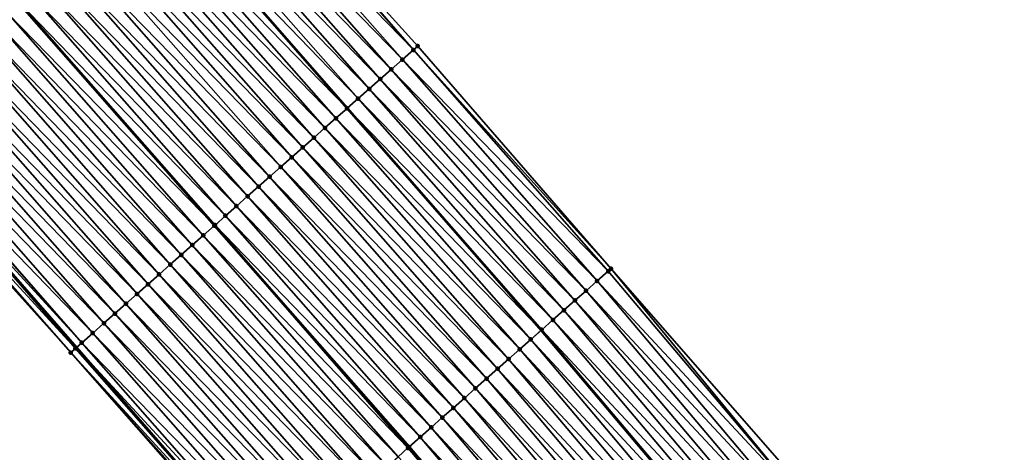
# Model space of a CAD drawing. Header units: feet. Extents: x 2017424 to 2024169, y 808042 to 818730.
# Tile 322 of 329: x 2022984 to 2023051, y 813976 to 814005. Entities that reach past the tile are written whole.
import ezdxf

# ---------------------------------------------------------------- set-up
doc = ezdxf.new("R2010")
doc.units = ezdxf.units.FT
doc.header["$MEASUREMENT"] = 0
for name, color, linetype, lineweight in [('EP_Travel Lane', 172, 'Continuous', 53), ('NB-Road Shots', 141, 'Continuous', 100), ('NB-Road X-Section', 40, 'Continuous', 13), ('STRIPING', 60, 'Continuous', 53)]:
    doc.layers.add(name, color=color, linetype=linetype, lineweight=lineweight)
doc.layers.add('I-77-MM15-17_NB-Surface-BORDER', color=7, linetype='Continuous')
doc.layers.add('I-77-MM15-17_NB-Surface-TIN', color=7, linetype='Continuous')

msp = doc.modelspace()

# ---------------------------------------------------------------- linework, layer by layer
at = {"layer": 'EP_Travel Lane'}
for points in [[(2022765.93421145, 814211.228142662, 292.9237701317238), (2022780.590182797, 814197.6377920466, 293.6343164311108), (2022795.246020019, 814184.0475658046, 294.3500033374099), (2022809.429719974, 814170.4294387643, 295.0168488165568), (2022823.773793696, 814156.5083717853, 295.6887549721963), (2022837.846645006, 814142.7086829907, 296.3693367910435), (2022851.888615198, 814128.4824233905, 297.0313413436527), (2022865.930649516, 814114.2560988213, 297.6905770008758), (2022879.679770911, 814100.0515784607, 298.3755855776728), (2022893.530545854, 814085.6403853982, 299.0637716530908), (2022907.219935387, 814071.3196983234, 299.7327200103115), (2022920.892147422, 814056.7373594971, 300.3860491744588), (2022934.56402017, 814042.1553825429, 301.0539102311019), (2022947.9282482, 814027.5710846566, 301.7183401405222), (2022961.363909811, 814012.7726420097, 302.418414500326), (2022974.577855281, 813998.1075643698, 303.0973242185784), (2022987.721669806, 813983.0480919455, 303.7749142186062), (2023000.864752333, 813967.9894582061, 304.4842388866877), (2023013.451521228, 813953.017964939, 305.1551549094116), (2023026.20817397, 813937.6310458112, 305.8702071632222), (2023038.734556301, 813922.406306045, 306.5702189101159), (2023051.205379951, 813906.7851186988, 307.2472481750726), (2023063.677757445, 813891.1619849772, 307.846601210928), (2023075.819066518, 813875.5859741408, 308.415438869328)], [(2022938.735340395, 814073.5411112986, 301.9734336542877), (2022952.434025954, 814058.9862927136, 302.6844714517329), (2022966.030277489, 814044.1342892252, 303.3535811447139), (2022979.46124964, 814029.3285652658, 303.9894825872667), (2022992.934786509, 814014.3303565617, 304.6749019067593), (2023006.087128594, 813999.2814322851, 305.4177012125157), (2023019.240438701, 813984.2314003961, 306.1185623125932), (2023032.311579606, 813968.7277648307, 306.8061576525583), (2023045.069410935, 813953.3394241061, 307.4675095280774), (2023057.887289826, 813937.7620016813, 308.1682469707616), (2023070.357889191, 813922.141095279, 308.8564884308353), (2023082.828527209, 813906.5201404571, 309.5427963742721), (2023095.217139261, 813890.6225907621, 310.1534967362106), (2023107.427108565, 813874.7935865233, 310.7566388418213)]]:
    msp.add_polyline3d(points, dxfattribs=at)
at = {"layer": 'I-77-MM15-17_NB-Surface-BORDER', "color": 3, "linetype": 'Continuous', "lineweight": -3}
for points in [[(2023075.644691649, 813875.4506071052, 308.3951260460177), (2023063.472029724, 813890.9968129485, 307.8238319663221), (2023050.956435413, 813906.5852500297, 307.2197133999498), (2023038.187647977, 813921.9670301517, 306.505273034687), (2023025.412794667, 813936.9668474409, 305.7631084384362), (2023013.145619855, 813952.7625636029, 305.1150415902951), (2023000.542632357, 813967.7040317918, 304.4403840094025), (2022987.34096004, 813982.7105771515, 303.7193854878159), (2022973.954884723, 813997.5557681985, 303.0170083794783), (2022961.094086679, 814012.5253822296, 302.3860692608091), (2022947.894297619, 814027.5399724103, 301.7142552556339), (2022933.753421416, 814041.3901340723, 300.9418025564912), (2022920.242084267, 814056.123499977, 300.2926115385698), (2022907.018253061, 814071.1294777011, 299.7086381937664), (2022893.214769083, 814085.3351465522, 299.0268923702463), (2022879.33572334, 814099.7189918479, 298.3349727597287), (2022865.540453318, 814113.867119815, 297.641418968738), (2022851.186854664, 814127.7824356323, 296.9339551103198), (2022837.317620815, 814142.1808926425, 296.2937104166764), (2022823.247478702, 814155.9622100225, 295.6093077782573), (2022808.897201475, 814169.8771579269, 294.9430237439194), (2022794.931266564, 814183.7060672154, 294.3105555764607), (2022780.173136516, 814197.1852651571, 293.5812173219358), (2022765.714295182, 814210.9894531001, 292.8945522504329)], [(2022942.971412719, 814077.5225661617, 302.1824778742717), (2022955.937143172, 814062.2783627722, 302.8469678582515), (2022969.685778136, 814047.4738364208, 303.5728313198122), (2022983.5166097, 814033.0338119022, 304.241261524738), (2022997.463631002, 814018.3236870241, 304.8714419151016), (2023010.866845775, 814003.494259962, 305.5884999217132), (2023023.969398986, 813988.4009865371, 306.319562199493), (2023037.452191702, 813973.0004051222, 307.0475722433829), (2023050.347650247, 813957.726951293, 307.7265227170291), (2023062.841456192, 813941.7250701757, 308.3638851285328), (2023075.301185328, 813926.0960081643, 309.0648593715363), (2023087.545933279, 813910.2954658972, 309.7693640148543), (2023099.981966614, 813894.3077199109, 310.3826199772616), (2023112.024581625, 813878.3490316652, 310.9717698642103)]]:
    msp.add_polyline3d(points, dxfattribs=at)
at = {"layer": 'I-77-MM15-17_NB-Surface-TIN', "color": 128, "linetype": 'Continuous', "lineweight": -3}
for points in [[(2023010.573144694, 814003.2354364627, 305.5789404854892), (2022997.371256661, 814018.2422270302, 304.8672517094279), (2022996.621256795, 814017.5807878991, 304.8320676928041)], [(2023010.573144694, 814003.2354364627, 305.5789404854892), (2022997.463631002, 814018.3236870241, 304.8714419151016), (2022997.371256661, 814018.2422270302, 304.8672517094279)], [(2023010.573144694, 814003.2354364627, 305.5789404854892), (2023010.866845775, 814003.494259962, 305.5884999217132), (2022997.463631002, 814018.3236870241, 304.8714419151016)], [(2023009.822933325, 814002.5742377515, 305.5528865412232), (2022996.621256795, 814017.5807878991, 304.8320676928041), (2022995.871133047, 814016.9194895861, 304.8022312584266)], [(2023009.822933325, 814002.5742377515, 305.5528865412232), (2023010.573144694, 814003.2354364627, 305.5789404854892), (2022996.621256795, 814017.5807878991, 304.8320676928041)], [(2023009.072707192, 814001.9130558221, 305.5274698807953), (2022995.871133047, 814016.9194895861, 304.8022312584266), (2022995.121080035, 814016.2581108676, 304.7693414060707)], [(2023009.072707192, 814001.9130558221, 305.5274698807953), (2023009.822933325, 814002.5742377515, 305.5528865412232), (2022995.871133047, 814016.9194895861, 304.8022312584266)], [(2023008.322434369, 814001.2519269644, 305.5040686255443), (2022995.121080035, 814016.2581108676, 304.7693414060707), (2022994.371189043, 814015.5965479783, 304.7294576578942)], [(2023008.322434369, 814001.2519269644, 305.5040686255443), (2023009.072707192, 814001.9130558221, 305.5274698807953), (2022995.121080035, 814016.2581108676, 304.7693414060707)], [(2023007.572535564, 814000.5903729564, 305.4645222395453), (2022994.371189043, 814015.5965479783, 304.7294576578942), (2022993.621135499, 814014.9351698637, 304.6965907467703)], [(2023007.572535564, 814000.5903729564, 305.4645222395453), (2023008.322434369, 814001.2519269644, 305.5040686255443), (2022994.371189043, 814015.5965479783, 304.7294576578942)], [(2023006.822478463, 813999.9289988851, 305.4318089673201), (2022993.621135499, 814014.9351698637, 304.6965907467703), (2022992.934786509, 814014.3303565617, 304.6749019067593)], [(2023006.822478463, 813999.9289988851, 305.4318089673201), (2023007.572535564, 814000.5903729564, 305.4645222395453), (2022993.621135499, 814014.9351698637, 304.6965907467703)], [(2023006.071997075, 813999.268107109, 305.4174109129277), (2022992.870869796, 814014.2740329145, 304.6728821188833), (2022992.121379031, 814013.6120150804, 304.6157217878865)], [(2022992.870869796, 814014.2740329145, 304.6728821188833), (2023006.087128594, 813999.2814322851, 305.4177012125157), (2022992.934786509, 814014.3303565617, 304.6749019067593)], [(2023006.071997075, 813999.268107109, 305.4174109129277), (2023006.087128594, 813999.2814322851, 305.4177012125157), (2022992.870869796, 814014.2740329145, 304.6728821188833)], [(2023006.822478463, 813999.9289988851, 305.4318089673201), (2022992.934786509, 814014.3303565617, 304.6749019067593), (2023006.087128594, 813999.2814322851, 305.4177012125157)], [(2023005.322576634, 813998.6060093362, 305.3572150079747), (2022992.121379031, 814013.6120150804, 304.6157217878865), (2022991.371951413, 814012.9499254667, 304.5558356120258)], [(2023005.322576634, 813998.6060093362, 305.3572150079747), (2023006.071997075, 813999.268107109, 305.4174109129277), (2022992.121379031, 814013.6120150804, 304.6157217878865)], [(2023004.573266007, 813997.9437867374, 305.2922788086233), (2022991.371951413, 814012.9499254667, 304.5558356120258), (2022990.622433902, 814012.2879380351, 304.4998298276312)], [(2023004.573266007, 813997.9437867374, 305.2922788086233), (2023005.322576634, 813998.6060093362, 305.3572150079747), (2022991.371951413, 814012.9499254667, 304.5558356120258)], [(2023003.823837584, 813997.2816980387, 305.2324274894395), (2022990.622433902, 814012.2879380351, 304.4998298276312), (2022989.87283592, 814011.6260420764, 304.4472977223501)], [(2023003.823837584, 813997.2816980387, 305.2324274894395), (2023004.573266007, 813997.9437867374, 305.2922788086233), (2022990.622433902, 814012.2879380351, 304.4998298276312)], [(2023003.074296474, 813996.6197374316, 305.1774404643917), (2022989.87283592, 814011.6260420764, 304.4472977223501), (2022989.123102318, 814010.9643002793, 304.4006199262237)], [(2023003.074296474, 813996.6197374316, 305.1774404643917), (2023003.823837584, 813997.2816980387, 305.2324274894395), (2022989.87283592, 814011.6260420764, 304.4472977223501)], [(2023002.324678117, 813995.9578646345, 305.1257880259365), (2022989.123102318, 814010.9643002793, 304.4006199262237), (2022988.373469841, 814010.3024435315, 304.3495768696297)], [(2023002.324678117, 813995.9578646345, 305.1257880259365), (2023003.074296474, 813996.6197374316, 305.1774404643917), (2022989.123102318, 814010.9643002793, 304.4006199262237)], [(2023001.57512726, 813995.2959151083, 305.0712217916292), (2022988.373469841, 814010.3024435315, 304.3495768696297), (2022987.623944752, 814009.6404647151, 304.2938982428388)], [(2023001.57512726, 813995.2959151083, 305.0712217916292), (2023002.324678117, 813995.9578646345, 305.1257880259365), (2022988.373469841, 814010.3024435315, 304.3495768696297)], [(2023000.825716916, 813994.633805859, 305.0105900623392), (2022987.623944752, 814009.6404647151, 304.2938982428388), (2022986.874543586, 814008.9783450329, 304.232870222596)], [(2023000.825716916, 813994.633805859, 305.0105900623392), (2023001.57512726, 813995.2959151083, 305.0712217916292), (2022987.623944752, 814009.6404647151, 304.2938982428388)], [(2023000.076386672, 813993.9716055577, 304.9465006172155), (2022986.874543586, 814008.9783450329, 304.232870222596), (2022986.125077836, 814008.3162987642, 304.1746300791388)], [(2023000.076386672, 813993.9716055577, 304.9465006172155), (2023000.825716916, 813994.633805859, 305.0105900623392), (2022986.874543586, 814008.9783450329, 304.232870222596)], [(2022999.327034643, 813993.3094300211, 304.8833516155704), (2022986.125077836, 814008.3162987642, 304.1746300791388), (2022985.375532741, 814007.6543426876, 304.1198149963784)], [(2022999.327034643, 813993.3094300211, 304.8833516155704), (2023000.076386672, 813993.9716055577, 304.9465006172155), (2022986.125077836, 814008.3162987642, 304.1746300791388)], [(2022998.57756767, 813992.6473851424, 304.8251643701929), (2022985.375532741, 814007.6543426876, 304.1198149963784), (2022984.625911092, 814006.9924736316, 304.0683045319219)], [(2022998.57756767, 813992.6473851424, 304.8251643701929), (2022999.327034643, 813993.3094300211, 304.8833516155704), (2022985.375532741, 814007.6543426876, 304.1198149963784)], [(2022997.82807349, 813991.98537119, 304.7681515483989), (2022984.625911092, 814006.9924736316, 304.0683045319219), (2022983.920496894, 814006.3696338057, 304.0197636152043)], [(2022997.82807349, 813991.98537119, 304.7681515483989), (2022998.57756767, 813992.6473851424, 304.8251643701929), (2022984.625911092, 814006.9924736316, 304.0683045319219)], [(2022997.078544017, 813991.3233973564, 304.7126622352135), (2022983.876302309, 814006.3305899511, 304.0162387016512), (2022983.126979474, 814005.6683812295, 303.9518293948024)], [(2022983.876302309, 814006.3305899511, 304.0162387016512), (2022997.086968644, 813991.3308419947, 304.7133742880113), (2022983.884703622, 814006.3380121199, 304.0169087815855)], [(2022997.078544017, 813991.3233973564, 304.7126622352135), (2022997.086968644, 813991.3308419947, 304.7133742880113), (2022983.876302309, 814006.3305899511, 304.0162387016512)], [(2022997.121395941, 813991.3612645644, 304.7162840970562), (2022983.920496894, 814006.3696338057, 304.0197636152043), (2022983.884703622, 814006.3380121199, 304.0169087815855)], [(2022997.121395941, 813991.3612645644, 304.7162840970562), (2022983.884703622, 814006.3380121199, 304.0169087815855), (2022997.086968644, 813991.3308419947, 304.7133742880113)], [(2022997.121395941, 813991.3612645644, 304.7162840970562), (2022997.82807349, 813991.98537119, 304.7681515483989), (2022983.920496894, 814006.3696338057, 304.0197636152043)], [(2022996.329335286, 813990.6610589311, 304.6433275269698), (2022983.126979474, 814005.6683812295, 303.9518293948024), (2022982.377701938, 814005.006121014, 303.8854646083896)], [(2022996.329335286, 813990.6610589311, 304.6433275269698), (2022997.078544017, 813991.3233973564, 304.7126622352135), (2022983.126979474, 814005.6683812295, 303.9518293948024)], [(2022995.580101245, 813989.998749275, 304.5750853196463), (2022982.377701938, 814005.006121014, 303.8854646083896), (2022981.628628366, 814004.3436289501, 303.8102953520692)], [(2022995.580101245, 813989.998749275, 304.5750853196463), (2022996.329335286, 813990.6610589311, 304.6433275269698), (2022982.377701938, 814005.006121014, 303.8854646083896)], [(2022994.830975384, 813989.3363166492, 304.5021733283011), (2022981.628628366, 814004.3436289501, 303.8102953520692), (2022980.879585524, 814003.6811019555, 303.7337995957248)], [(2022994.830975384, 813989.3363166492, 304.5021733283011), (2022995.580101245, 813989.998749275, 304.5750853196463), (2022981.628628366, 814004.3436289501, 303.8102953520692)], [(2022994.08190024, 813988.6738263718, 304.4270720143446), (2022980.879585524, 814003.6811019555, 303.7337995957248), (2022980.130450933, 814003.0186792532, 303.6612643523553)], [(2022994.08190024, 813988.6738263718, 304.4270720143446), (2022994.830975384, 813989.3363166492, 304.5021733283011), (2022980.879585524, 814003.6811019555, 303.7337995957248)], [(2023023.774544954, 813988.2292003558, 306.3116904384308), (2023010.573144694, 814003.2354364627, 305.5789404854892), (2023009.822933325, 814002.5742377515, 305.5528865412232)], [(2023023.969398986, 813988.4009865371, 306.319562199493), (2023010.866845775, 814003.494259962, 305.5884999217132), (2023010.573144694, 814003.2354364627, 305.5789404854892)], [(2023023.774544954, 813988.2292003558, 306.3116904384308), (2023023.969398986, 813988.4009865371, 306.319562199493), (2023010.573144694, 814003.2354364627, 305.5789404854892)], [(2022993.332759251, 813988.0114109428, 304.3548130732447), (2022980.130450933, 814003.0186792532, 303.6612643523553), (2022979.381283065, 814002.3562943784, 303.5901656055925)], [(2022993.332759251, 813988.0114109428, 304.3548130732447), (2022994.08190024, 813988.6738263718, 304.4270720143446), (2022980.130450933, 814003.0186792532, 303.6612643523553)], [(2023023.024508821, 813987.5678024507, 306.2780718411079), (2023009.822933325, 814002.5742377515, 305.5528865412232), (2023009.072707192, 814001.9130558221, 305.5274698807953)], [(2023023.024508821, 813987.5678024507, 306.2780718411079), (2023023.774544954, 813988.2292003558, 306.3116904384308), (2023009.822933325, 814002.5742377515, 305.5528865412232)], [(2022992.583685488, 813987.348919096, 304.2796521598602), (2022979.381283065, 814002.3562943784, 303.5901656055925), (2022978.632150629, 814001.6938692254, 303.5175372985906)], [(2022992.583685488, 813987.348919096, 304.2796521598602), (2022993.332759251, 813988.0114109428, 304.3548130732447), (2022979.381283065, 814002.3562943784, 303.5901656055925)], [(2023022.274476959, 813986.9063996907, 306.244268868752), (2023009.072707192, 814001.9130558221, 305.5274698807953), (2023008.322434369, 814001.2519269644, 305.5040686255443)], [(2023022.274476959, 813986.9063996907, 306.244268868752), (2023023.024508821, 813987.5678024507, 306.2780718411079), (2023009.072707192, 814001.9130558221, 305.5274698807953)], [(2022991.834598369, 813986.6864424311, 304.2050677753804), (2022978.632150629, 814001.6938692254, 303.5175372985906), (2022977.883028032, 814001.0314328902, 303.4444843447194)], [(2022991.834598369, 813986.6864424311, 304.2050677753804), (2022992.583685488, 813987.348919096, 304.2796521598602), (2022978.632150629, 814001.6938692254, 303.5175372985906)], [(2023021.524347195, 813986.2451082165, 306.2146919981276), (2023008.322434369, 814001.2519269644, 305.5040686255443), (2023007.572535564, 814000.5903729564, 305.4645222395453)], [(2023021.524347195, 813986.2451082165, 306.2146919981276), (2023022.274476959, 813986.9063996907, 306.244268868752), (2023008.322434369, 814001.2519269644, 305.5040686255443)], [(2022991.085593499, 813986.0238722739, 304.1269330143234), (2022977.883028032, 814001.0314328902, 303.4444843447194), (2022977.134014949, 814000.3688720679, 303.366703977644)], [(2022991.085593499, 813986.0238722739, 304.1269330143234), (2022991.834598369, 813986.6864424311, 304.2050677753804), (2022977.883028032, 814001.0314328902, 303.4444843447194)], [(2023020.774795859, 813985.583159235, 306.1601462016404), (2023007.572535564, 814000.5903729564, 305.4645222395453), (2023006.822478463, 813999.9289988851, 305.4318089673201)], [(2023020.774795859, 813985.583159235, 306.1601462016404), (2023021.524347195, 813986.2451082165, 306.2146919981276), (2023007.572535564, 814000.5903729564, 305.4645222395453)], [(2022990.336563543, 813985.3613306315, 304.0498811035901), (2022977.134014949, 814000.3688720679, 303.366703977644), (2022976.384886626, 813999.7064422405, 303.2938981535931)], [(2022990.336563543, 813985.3613306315, 304.0498811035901), (2022991.085593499, 813986.0238722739, 304.1269330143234), (2022977.134014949, 814000.3688720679, 303.366703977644)], [(2023020.024816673, 813984.921696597, 306.124069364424), (2023006.822478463, 813999.9289988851, 305.4318089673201), (2023006.087128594, 813999.2814322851, 305.4177012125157)], [(2023020.024816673, 813984.921696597, 306.124069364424), (2023020.774795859, 813985.583159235, 306.1601462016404), (2023006.822478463, 813999.9289988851, 305.4318089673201)], [(2022989.587556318, 813984.6987631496, 303.9718479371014), (2022976.384886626, 813999.7064422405, 303.2938981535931), (2022975.63587754, 813999.0438768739, 303.2159452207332)], [(2022989.587556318, 813984.6987631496, 303.9718479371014), (2022990.336563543, 813985.3613306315, 304.0498811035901), (2022976.384886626, 813999.7064422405, 303.2938981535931)], [(2023005.322576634, 813998.6060093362, 305.3572150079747), (2023019.240438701, 813984.2314003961, 306.1185623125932), (2023006.071997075, 813999.268107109, 305.4174109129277)], [(2023006.071997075, 813999.268107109, 305.4174109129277), (2023019.240438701, 813984.2314003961, 306.1185623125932), (2023006.087128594, 813999.2814322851, 305.4177012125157)], [(2023019.274077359, 813984.2610980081, 306.1208048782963), (2023006.087128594, 813999.2814322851, 305.4177012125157), (2023019.240438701, 813984.2314003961, 306.1185623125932)], [(2023019.274077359, 813984.2610980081, 306.1208048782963), (2023020.024816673, 813984.921696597, 306.124069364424), (2023006.087128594, 813999.2814322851, 305.4177012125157)], [(2022988.089463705, 813983.3737170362, 303.8191557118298), (2022974.930176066, 813998.4196333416, 303.1427647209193), (2022974.88688409, 813998.3812937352, 303.1373173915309)], [(2022988.838545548, 813984.0361996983, 303.8939678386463), (2022975.63587754, 813999.0438768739, 303.2159452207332), (2022974.930176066, 813998.4196333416, 303.1427647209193)], [(2022988.089463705, 813983.3737170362, 303.8191557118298), (2022988.838545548, 813984.0361996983, 303.8939678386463), (2022974.930176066, 813998.4196333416, 303.1427647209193)], [(2022988.838545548, 813984.0361996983, 303.8939678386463), (2022989.587556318, 813984.6987631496, 303.9718479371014), (2022975.63587754, 813999.0438768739, 303.2159452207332)], [(2023018.52442018, 813983.5992693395, 306.0708279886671), (2023005.322576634, 813998.6060093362, 305.3572150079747), (2023004.573266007, 813997.9437867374, 305.2922788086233)], [(2023018.52442018, 813983.5992693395, 306.0708279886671), (2023019.240438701, 813984.2314003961, 306.1185623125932), (2023005.322576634, 813998.6060093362, 305.3572150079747)], [(2022987.661151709, 813982.9945124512, 303.7676345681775), (2022974.577855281, 813998.1075643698, 303.0973242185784), (2022974.138313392, 813997.7182300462, 303.0404406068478)], [(2022988.089463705, 813983.3737170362, 303.8191557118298), (2022974.88688409, 813998.3812937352, 303.1373173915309), (2022974.577855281, 813998.1075643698, 303.0973242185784)], [(2022988.089463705, 813983.3737170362, 303.8191557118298), (2022974.577855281, 813998.1075643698, 303.0973242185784), (2022987.721669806, 813983.0480919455, 303.7749142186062)], [(2022987.661151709, 813982.9945124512, 303.7676345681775), (2022987.721669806, 813983.0480919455, 303.7749142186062), (2022974.577855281, 813998.1075643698, 303.0973242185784)], [(2023017.775052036, 813982.9371121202, 306.0083743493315), (2023004.573266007, 813997.9437867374, 305.2922788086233), (2023003.823837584, 813997.2816980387, 305.2324274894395)], [(2023017.775052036, 813982.9371121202, 306.0083743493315), (2023018.52442018, 813983.5992693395, 306.0708279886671), (2023004.573266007, 813997.9437867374, 305.2922788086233)], [(2022987.34096004, 813982.7105771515, 303.7193854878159), (2022974.138313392, 813997.7182300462, 303.0404406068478), (2022973.954884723, 813997.5557681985, 303.0170083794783)], [(2022987.34096004, 813982.7105771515, 303.7193854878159), (2022987.661151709, 813982.9945124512, 303.7676345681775), (2022974.138313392, 813997.7182300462, 303.0404406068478)], [(2023017.025654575, 813982.2749882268, 305.9471862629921), (2023003.823837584, 813997.2816980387, 305.2324274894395), (2023003.074296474, 813996.6197374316, 305.1774404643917)], [(2023017.025654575, 813982.2749882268, 305.9471862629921), (2023017.775052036, 813982.9371121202, 306.0083743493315), (2023003.823837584, 813997.2816980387, 305.2324274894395)], [(2023016.276115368, 813981.613025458, 305.8921168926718), (2023003.074296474, 813996.6197374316, 305.1774404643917), (2023002.324678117, 813995.9578646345, 305.1257880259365)], [(2023016.276115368, 813981.613025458, 305.8921168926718), (2023017.025654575, 813982.2749882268, 305.9471862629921), (2023003.074296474, 813996.6197374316, 305.1774404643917)], [(2023015.526500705, 813980.9511484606, 305.8403047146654), (2023002.324678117, 813995.9578646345, 305.1257880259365), (2023001.57512726, 813995.2959151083, 305.0712217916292)], [(2023015.526500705, 813980.9511484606, 305.8403047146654), (2023016.276115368, 813981.613025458, 305.8921168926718), (2023002.324678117, 813995.9578646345, 305.1257880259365)], [(2023014.776905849, 813980.2892489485, 305.7876375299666), (2023001.57512726, 813995.2959151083, 305.0712217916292), (2023000.825716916, 813994.633805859, 305.0105900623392)], [(2023014.776905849, 813980.2892489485, 305.7876375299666), (2023015.526500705, 813980.9511484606, 305.8403047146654), (2023001.57512726, 813995.2959151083, 305.0712217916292)], [(2023014.027460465, 813979.6271795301, 305.7285181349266), (2023000.825716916, 813994.633805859, 305.0105900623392), (2023000.076386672, 813993.9716055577, 304.9465006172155)], [(2023014.027460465, 813979.6271795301, 305.7285181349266), (2023014.776905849, 813980.2892489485, 305.7876375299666), (2023000.825716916, 813994.633805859, 305.0105900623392)], [(2023013.278110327, 813978.965001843, 305.6652872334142), (2023000.076386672, 813993.9716055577, 304.9465006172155), (2022999.327034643, 813993.3094300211, 304.8833516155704)], [(2023013.278110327, 813978.965001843, 305.6652872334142), (2023014.027460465, 813979.6271795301, 305.7285181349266), (2023000.076386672, 813993.9716055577, 304.9465006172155)], [(2023012.528733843, 813978.302854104, 305.60319360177), (2022999.327034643, 813993.3094300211, 304.8833516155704), (2022998.57756767, 813992.6473851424, 304.8251643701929)], [(2023012.528733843, 813978.302854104, 305.60319360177), (2023013.278110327, 813978.965001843, 305.6652872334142), (2022999.327034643, 813993.3094300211, 304.8833516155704)], [(2023011.779302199, 813977.6407690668, 305.5434810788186), (2022998.57756767, 813992.6473851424, 304.8251643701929), (2022997.82807349, 813991.98537119, 304.7681515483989)], [(2023011.779302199, 813977.6407690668, 305.5434810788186), (2023012.528733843, 813978.302854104, 305.60319360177), (2022998.57756767, 813992.6473851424, 304.8251643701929)], [(2023011.029786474, 813976.978779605, 305.4873980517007), (2022997.82807349, 813991.98537119, 304.7681515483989), (2022997.121395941, 813991.3612645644, 304.7162840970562)], [(2023011.029786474, 813976.978779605, 305.4873980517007), (2023011.779302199, 813977.6407690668, 305.5434810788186), (2022997.82807349, 813991.98537119, 304.7681515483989)], [(2023010.200116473, 813976.2460581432, 305.4266466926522), (2022997.078544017, 813991.3233973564, 304.7126622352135), (2022996.329335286, 813990.6610589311, 304.6433275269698)], [(2022997.078544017, 813991.3233973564, 304.7126622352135), (2023010.288687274, 813976.3242929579, 305.4334250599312), (2022997.086968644, 813991.3308419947, 304.7133742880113)], [(2023010.280236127, 813976.3168294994, 305.4328095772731), (2023010.288687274, 813976.3242929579, 305.4334250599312), (2022997.078544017, 813991.3233973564, 304.7126622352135)], [(2023010.200116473, 813976.2460581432, 305.4266466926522), (2023010.280236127, 813976.3168294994, 305.4328095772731), (2022997.078544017, 813991.3233973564, 304.7126622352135)], [(2022997.121395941, 813991.3612645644, 304.7162840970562), (2022997.086968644, 813991.3308419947, 304.7133742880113), (2023010.288687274, 813976.3242929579, 305.4334250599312)], [(2023011.029786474, 813976.978779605, 305.4873980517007), (2022997.121395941, 813991.3612645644, 304.7162840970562), (2023010.288687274, 813976.3242929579, 305.4334250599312)], [(2023009.530911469, 813975.6546228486, 305.3684787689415), (2022996.329335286, 813990.6610589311, 304.6433275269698), (2022995.580101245, 813989.998749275, 304.5750853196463)], [(2023009.530911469, 813975.6546228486, 305.3684787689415), (2023010.200116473, 813976.2460581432, 305.4266466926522), (2022996.329335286, 813990.6610589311, 304.6433275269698)], [(2023008.781713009, 813974.9922727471, 305.2987004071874), (2022995.580101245, 813989.998749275, 304.5750853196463), (2022994.830975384, 813989.3363166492, 304.5021733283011)], [(2023008.781713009, 813974.9922727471, 305.2987004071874), (2023009.530911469, 813975.6546228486, 305.3684787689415), (2022995.580101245, 813989.998749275, 304.5750853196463)], [(2023008.032676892, 813974.3297381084, 305.2219142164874), (2022994.830975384, 813989.3363166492, 304.5021733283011), (2022994.08190024, 813988.6738263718, 304.4270720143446)], [(2023008.032676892, 813974.3297381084, 305.2219142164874), (2023008.781713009, 813974.9922727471, 305.2987004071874), (2022994.830975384, 813989.3363166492, 304.5021733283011)], [(2023007.28366145, 813973.6671799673, 305.1442355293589), (2022994.08190024, 813988.6738263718, 304.4270720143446), (2022993.332759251, 813988.0114109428, 304.3548130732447)], [(2023007.28366145, 813973.6671799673, 305.1442355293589), (2023008.032676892, 813974.3297381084, 305.2219142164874), (2022994.08190024, 813988.6738263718, 304.4270720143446)], [(2023036.968682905, 813972.5985405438, 307.0249929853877), (2023023.969398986, 813988.4009865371, 306.319562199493), (2023023.774544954, 813988.2292003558, 306.3116904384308)], [(2023036.968682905, 813972.5985405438, 307.0249929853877), (2023037.452191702, 813973.0004051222, 307.0475722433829), (2023023.969398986, 813988.4009865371, 306.319562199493)], [(2023006.534583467, 813973.0046929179, 305.0692565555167), (2022993.332759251, 813988.0114109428, 304.3548130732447), (2022992.583685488, 813987.348919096, 304.2796521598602)], [(2023006.534583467, 813973.0046929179, 305.0692565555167), (2023007.28366145, 813973.6671799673, 305.1442355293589), (2022993.332759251, 813988.0114109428, 304.3548130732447)], [(2023036.968682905, 813972.5985405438, 307.0249929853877), (2023023.774544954, 813988.2292003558, 306.3116904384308), (2023023.024508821, 813987.5678024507, 306.2780718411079)], [(2023005.785471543, 813972.3422444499, 304.9957427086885), (2022992.583685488, 813987.348919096, 304.2796521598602), (2022991.834598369, 813986.6864424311, 304.2050677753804)], [(2023005.785471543, 813972.3422444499, 304.9957427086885), (2023006.534583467, 813973.0046929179, 305.0692565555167), (2022992.583685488, 813987.348919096, 304.2796521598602)], [(2023036.19970362, 813971.9592654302, 306.9858600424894), (2023023.024508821, 813987.5678024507, 306.2780718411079), (2023022.274476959, 813986.9063996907, 306.244268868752)], [(2023036.19970362, 813971.9592654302, 306.9858600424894), (2023036.968682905, 813972.5985405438, 307.0249929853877), (2023023.024508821, 813987.5678024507, 306.2780718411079)], [(2023005.036306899, 813971.6798559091, 304.9245046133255), (2022991.834598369, 813986.6864424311, 304.2050677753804), (2022991.085593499, 813986.0238722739, 304.1269330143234)], [(2023005.036306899, 813971.6798559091, 304.9245046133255), (2023005.785471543, 813972.3422444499, 304.9957427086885), (2022991.834598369, 813986.6864424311, 304.2050677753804)], [(2023035.430658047, 813971.3200702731, 306.9497471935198), (2023022.274476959, 813986.9063996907, 306.244268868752), (2023021.524347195, 813986.2451082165, 306.2146919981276)], [(2023035.430658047, 813971.3200702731, 306.9497471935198), (2023036.19970362, 813971.9592654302, 306.9858600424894), (2023022.274476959, 813986.9063996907, 306.244268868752)], [(2023004.2872708, 813971.0173212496, 304.847717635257), (2022991.085593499, 813986.0238722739, 304.1269330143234), (2022990.336563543, 813985.3613306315, 304.0498811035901)], [(2023004.2872708, 813971.0173212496, 304.847717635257), (2023005.036306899, 813971.6798559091, 304.9245046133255), (2022991.085593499, 813986.0238722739, 304.1269330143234)], [(2023034.66171076, 813970.6807565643, 306.909156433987), (2023021.524347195, 813986.2451082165, 306.2146919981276), (2023020.774795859, 813985.583159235, 306.1601462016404)], [(2023034.66171076, 813970.6807565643, 306.909156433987), (2023035.430658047, 813971.3200702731, 306.9497471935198), (2023021.524347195, 813986.2451082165, 306.2146919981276)], [(2023003.538260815, 813970.3547569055, 304.7698033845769), (2022990.336563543, 813985.3613306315, 304.0498811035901), (2022989.587556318, 813984.6987631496, 303.9718479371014)], [(2023003.538260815, 813970.3547569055, 304.7698033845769), (2023004.2872708, 813971.0173212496, 304.847717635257), (2022990.336563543, 813985.3613306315, 304.0498811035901)], [(2023033.89313638, 813970.0409930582, 306.8515760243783), (2023020.774795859, 813985.583159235, 306.1601462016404), (2023020.024816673, 813984.921696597, 306.124069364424)], [(2023033.89313638, 813970.0409930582, 306.8515760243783), (2023034.66171076, 813970.6807565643, 306.909156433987), (2023020.774795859, 813985.583159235, 306.1601462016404)], [(2023002.789196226, 813969.6922546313, 304.6942462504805), (2022989.587556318, 813984.6987631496, 303.9718479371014), (2022988.838545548, 813984.0361996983, 303.8939678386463)], [(2023002.789196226, 813969.6922546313, 304.6942462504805), (2023003.538260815, 813970.3547569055, 304.7698033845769), (2022989.587556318, 813984.6987631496, 303.9718479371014)], [(2023033.124001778, 813969.4019052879, 306.8195193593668), (2023020.024816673, 813984.921696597, 306.124069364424), (2023019.274077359, 813984.2610980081, 306.1208048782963)], [(2023033.124001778, 813969.4019052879, 306.8195193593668), (2023033.89313638, 813970.0409930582, 306.8515760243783), (2023020.024816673, 813984.921696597, 306.124069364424)], [(2023002.040172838, 813969.0297055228, 304.6169105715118), (2022988.838545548, 813984.0361996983, 303.8939678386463), (2022988.089463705, 813983.3737170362, 303.8191557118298)], [(2023002.040172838, 813969.0297055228, 304.6169105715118), (2023002.789196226, 813969.6922546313, 304.6942462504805), (2022988.838545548, 813984.0361996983, 303.8939678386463)], [(2023018.52442018, 813983.5992693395, 306.0708279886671), (2023032.311579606, 813968.7277648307, 306.8061576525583), (2023019.240438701, 813984.2314003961, 306.1185623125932)], [(2023032.354382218, 813968.7634024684, 306.809557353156), (2023019.274077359, 813984.2610980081, 306.1208048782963), (2023019.240438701, 813984.2314003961, 306.1185623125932)], [(2023032.354382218, 813968.7634024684, 306.809557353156), (2023019.240438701, 813984.2314003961, 306.1185623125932), (2023032.311579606, 813968.7277648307, 306.8061576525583)], [(2023032.354382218, 813968.7634024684, 306.809557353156), (2023033.124001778, 813969.4019052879, 306.8195193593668), (2023019.274077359, 813984.2610980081, 306.1208048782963)], [(2022987.661151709, 813982.9945124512, 303.7676345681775), (2023000.864752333, 813967.9894582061, 304.4842388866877), (2022987.721669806, 813983.0480919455, 303.7749142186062)], [(2023001.291180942, 813968.367120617, 304.538215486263), (2022988.089463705, 813983.3737170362, 303.8191557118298), (2022987.721669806, 813983.0480919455, 303.7749142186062)], [(2023001.291180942, 813968.367120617, 304.538215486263), (2022987.721669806, 813983.0480919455, 303.7749142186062), (2023000.864752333, 813967.9894582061, 304.4842388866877)], [(2023001.291180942, 813968.367120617, 304.538215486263), (2023002.040172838, 813969.0297055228, 304.6169105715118), (2022988.089463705, 813983.3737170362, 303.8191557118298)], [(2023031.585883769, 813968.1235473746, 306.7485175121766), (2023018.52442018, 813983.5992693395, 306.0708279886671), (2023017.775052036, 813982.9371121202, 306.0083743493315)], [(2023031.585883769, 813968.1235473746, 306.7485175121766), (2023032.311579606, 813968.7277648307, 306.8061576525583), (2023018.52442018, 813983.5992693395, 306.0708279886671)], [(2022987.34096004, 813982.7105771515, 303.7193854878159), (2023000.864752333, 813967.9894582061, 304.4842388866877), (2022987.661151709, 813982.9945124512, 303.7676345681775)], [(2023000.649331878, 813967.7986731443, 304.4569713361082), (2023000.864752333, 813967.9894582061, 304.4842388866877), (2022987.34096004, 813982.7105771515, 303.7193854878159)], [(2023000.542632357, 813967.7040317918, 304.4403840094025), (2023000.649331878, 813967.7986731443, 304.4569713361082), (2022987.34096004, 813982.7105771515, 303.7193854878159)], [(2023030.817407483, 813967.4836655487, 306.6864679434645), (2023017.775052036, 813982.9371121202, 306.0083743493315), (2023017.025654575, 813982.2749882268, 305.9471862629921)], [(2023030.817407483, 813967.4836655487, 306.6864679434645), (2023031.585883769, 813968.1235473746, 306.7485175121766), (2023017.775052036, 813982.9371121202, 306.0083743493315)], [(2023030.048946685, 813966.843765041, 306.623712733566), (2023017.025654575, 813982.2749882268, 305.9471862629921), (2023016.276115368, 813981.613025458, 305.8921168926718)], [(2023030.048946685, 813966.843765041, 306.623712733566), (2023030.817407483, 813967.4836655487, 306.6864679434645), (2023017.025654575, 813982.2749882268, 305.9471862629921)], [(2023029.280288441, 813966.2041026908, 306.5699531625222), (2023016.276115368, 813981.613025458, 305.8921168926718), (2023015.526500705, 813980.9511484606, 305.8403047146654)], [(2023029.280288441, 813966.2041026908, 306.5699531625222), (2023030.048946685, 813966.843765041, 306.623712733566), (2023016.276115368, 813981.613025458, 305.8921168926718)], [(2023028.511596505, 813965.5644809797, 306.517728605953), (2023015.526500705, 813980.9511484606, 305.8403047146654), (2023014.776905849, 813980.2892489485, 305.7876375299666)], [(2023028.511596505, 813965.5644809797, 306.517728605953), (2023029.280288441, 813966.2041026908, 306.5699531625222), (2023015.526500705, 813980.9511484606, 305.8403047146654)], [(2023027.74287543, 813964.924894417, 306.4668316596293), (2023014.776905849, 813980.2892489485, 305.7876375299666), (2023014.027460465, 813979.6271795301, 305.7285181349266)], [(2023027.74287543, 813964.924894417, 306.4668316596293), (2023028.511596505, 813965.5644809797, 306.517728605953), (2023014.776905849, 813980.2892489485, 305.7876375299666)], [(2023026.974338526, 813964.2850857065, 306.4075437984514), (2023014.027460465, 813979.6271795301, 305.7285181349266), (2023013.278110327, 813978.965001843, 305.6652872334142)], [(2023026.974338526, 813964.2850857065, 306.4075437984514), (2023027.74287543, 813964.924894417, 306.4668316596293), (2023014.027460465, 813979.6271795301, 305.7285181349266)], [(2023026.205905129, 813963.6451521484, 306.3435402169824), (2023013.278110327, 813978.965001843, 305.6652872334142), (2023012.528733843, 813978.302854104, 305.60319360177)], [(2023026.205905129, 813963.6451521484, 306.3435402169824), (2023026.974338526, 813964.2850857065, 306.4075437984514), (2023013.278110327, 813978.965001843, 305.6652872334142)], [(2023025.437421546, 813963.0052791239, 306.2818230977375), (2023012.528733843, 813978.302854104, 305.60319360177), (2023011.779302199, 813977.6407690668, 305.5434810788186)], [(2023025.437421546, 813963.0052791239, 306.2818230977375), (2023026.205905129, 813963.6451521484, 306.3435402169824), (2023012.528733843, 813978.302854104, 305.60319360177)], [(2023024.668926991, 813962.365419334, 306.2206058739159), (2023011.779302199, 813977.6407690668, 305.5434810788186), (2023011.029786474, 813976.978779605, 305.4873980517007)], [(2023024.668926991, 813962.365419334, 306.2206058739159), (2023025.437421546, 813963.0052791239, 306.2818230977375), (2023011.779302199, 813977.6407690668, 305.5434810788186)], [(2023023.900272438, 813961.7257525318, 306.1666781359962), (2023011.029786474, 813976.978779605, 305.4873980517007), (2023010.288687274, 813976.3242929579, 305.4334250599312)], [(2023023.900272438, 813961.7257525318, 306.1666781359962), (2023024.668926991, 813962.365419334, 306.2206058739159), (2023011.029786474, 813976.978779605, 305.4873980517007)], [(2023023.131653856, 813961.0860423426, 306.111111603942), (2023010.200116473, 813976.2460581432, 305.4266466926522), (2023009.530911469, 813975.6546228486, 305.3684787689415)], [(2023010.200116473, 813976.2460581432, 305.4266466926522), (2023023.140176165, 813961.0931353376, 306.1117277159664), (2023010.280236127, 813976.3168294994, 305.4328095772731)], [(2023023.131653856, 813961.0860423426, 306.111111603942), (2023023.140176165, 813961.0931353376, 306.1117277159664), (2023010.200116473, 813976.2460581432, 305.4266466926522)], [(2023010.280236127, 813976.3168294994, 305.4328095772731), (2023023.140176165, 813961.0931353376, 306.1117277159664), (2023010.288687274, 813976.3242929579, 305.4334250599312)], [(2023023.900272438, 813961.7257525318, 306.1666781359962), (2023010.288687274, 813976.3242929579, 305.4334250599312), (2023023.140176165, 813961.0931353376, 306.1117277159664)]]:
    msp.add_3dface(points, dxfattribs=at)
at = {"layer": 'NB-Road Shots', "lineweight": 100}
for p in [(2023010.573144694, 814003.2354364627, 305.5789404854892), (2023010.866845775, 814003.494259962, 305.5884999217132), (2023009.822933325, 814002.5742377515, 305.5528865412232), (2023009.072707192, 814001.9130558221, 305.5274698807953), (2023008.322434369, 814001.2519269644, 305.5040686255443), (2023007.572535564, 814000.5903729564, 305.4645222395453), (2023006.822478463, 813999.9289988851, 305.4318089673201), (2023006.071997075, 813999.268107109, 305.4174109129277), (2023005.322576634, 813998.6060093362, 305.3572150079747), (2023004.573266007, 813997.9437867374, 305.2922788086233), (2023003.823837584, 813997.2816980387, 305.2324274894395), (2023003.074296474, 813996.6197374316, 305.1774404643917), (2023002.324678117, 813995.9578646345, 305.1257880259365), (2023001.57512726, 813995.2959151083, 305.0712217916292), (2023000.825716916, 813994.633805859, 305.0105900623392), (2023000.076386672, 813993.9716055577, 304.9465006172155), (2022999.327034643, 813993.3094300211, 304.8833516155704), (2022998.57756767, 813992.6473851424, 304.8251643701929), (2022997.82807349, 813991.98537119, 304.7681515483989), (2022997.078544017, 813991.3233973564, 304.7126622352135), (2022997.121395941, 813991.3612645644, 304.7162840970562), (2022996.329335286, 813990.6610589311, 304.6433275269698), (2022995.580101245, 813989.998749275, 304.5750853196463), (2022994.830975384, 813989.3363166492, 304.5021733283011), (2022994.08190024, 813988.6738263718, 304.4270720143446), (2023023.969398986, 813988.4009865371, 306.319562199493), (2022993.332759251, 813988.0114109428, 304.3548130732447), (2023023.774544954, 813988.2292003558, 306.3116904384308), (2022992.583685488, 813987.348919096, 304.2796521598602), (2023023.024508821, 813987.5678024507, 306.2780718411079), (2022991.834598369, 813986.6864424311, 304.2050677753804), (2023022.274476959, 813986.9063996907, 306.244268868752), (2022991.085593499, 813986.0238722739, 304.1269330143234), (2023021.524347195, 813986.2451082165, 306.2146919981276), (2022990.336563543, 813985.3613306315, 304.0498811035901), (2023020.774795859, 813985.583159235, 306.1601462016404), (2022989.587556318, 813984.6987631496, 303.9718479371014), (2023020.024816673, 813984.921696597, 306.124069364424), (2022988.838545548, 813984.0361996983, 303.8939678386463), (2023019.274077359, 813984.2610980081, 306.1208048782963), (2022988.089463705, 813983.3737170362, 303.8191557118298), (2023018.52442018, 813983.5992693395, 306.0708279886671), (2022987.34096004, 813982.7105771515, 303.7193854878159), (2022987.661151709, 813982.9945124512, 303.7676345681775), (2023017.775052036, 813982.9371121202, 306.0083743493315), (2023017.025654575, 813982.2749882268, 305.9471862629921), (2023016.276115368, 813981.613025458, 305.8921168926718), (2023015.526500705, 813980.9511484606, 305.8403047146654), (2023014.776905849, 813980.2892489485, 305.7876375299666), (2023014.027460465, 813979.6271795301, 305.7285181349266), (2023013.278110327, 813978.965001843, 305.6652872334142), (2023012.528733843, 813978.302854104, 305.60319360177), (2023011.779302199, 813977.6407690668, 305.5434810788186), (2023011.029786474, 813976.978779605, 305.4873980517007), (2023010.200116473, 813976.2460581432, 305.4266466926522), (2023010.280236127, 813976.3168294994, 305.4328095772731)]:
    msp.add_point(p, dxfattribs=at)
at = {"layer": 'NB-Road X-Section', "extrusion": (0.660106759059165, -0.7503535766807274, 0.035051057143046), "elevation": 724603.4247064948, "flags": 128}
msp.add_lwpolyline([(2056566.092672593, -25108.67330813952), (2056565.969511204, -25108.67750092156), (2056564.969511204, -25108.71270657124), (2056563.969511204, -25108.7425613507), (2056562.969511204, -25108.77547142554), (2056561.969511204, -25108.81537969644), (2056560.969511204, -25108.84826681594), (2056559.969511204, -25108.87199002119), (2056558.969511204, -25108.92918549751), (2056557.969511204, -25108.98910849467), (2056556.969511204, -25109.0451487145), (2056555.969511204, -25109.0977131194), (2056554.969511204, -25109.14441961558), (2056553.969511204, -25109.19549405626), (2056552.969511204, -25109.25120691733), (2056551.969511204, -25109.31227246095), (2056550.969511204, -25109.37054841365), (2056549.969511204, -25109.42539719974), (2056548.969511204, -25109.47693933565), (2056548.028482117, -25109.52551009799), (2056547.969511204, -25109.52903717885), (2056546.969511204, -25109.59348608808), (2056545.969511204, -25109.65989167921), (2056544.969511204, -25109.73510715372), (2056543.969511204, -25109.81164994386), (2056542.969511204, -25109.88422978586), (2056541.969511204, -25109.95537224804), (2056540.969511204, -25110.02804521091), (2056539.969511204, -25110.10114308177), (2056538.969511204, -25110.17897127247), (2056537.969511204, -25110.25182186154), (2056536.969511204, -25110.32982272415), (2056536.02733926, -25110.40304821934), (2056535.969511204, -25110.40849889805), (2056534.969511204, -25110.50543524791), (2056534.724482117, -25110.5288818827)], dxfattribs=at)
at = {"layer": 'NB-Road X-Section', "extrusion": (0.6601067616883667, -0.7503535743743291, 0.03505105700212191), "elevation": 724623.4319027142, "flags": 128}
msp.add_lwpolyline([(2056566.358445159, -25108.65741150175), (2056565.966973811, -25108.66697681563), (2056564.966973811, -25108.69304677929), (2056563.966973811, -25108.71847906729), (2056562.966973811, -25108.74189471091), (2056561.966973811, -25108.7814654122), (2056560.966973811, -25108.81419879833), (2056559.966973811, -25108.82860570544), (2056558.966973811, -25108.88883862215), (2056557.966973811, -25108.95381474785), (2056556.966973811, -25109.0137028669), (2056555.966973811, -25109.06872370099), (2056554.966973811, -25109.1204078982), (2056553.966973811, -25109.17500768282), (2056552.966973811, -25109.23567669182), (2056551.966973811, -25109.29980554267), (2056550.966973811, -25109.36299337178), (2056549.966973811, -25109.42121639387), (2056548.966973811, -25109.47826427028), (2056548.024159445, -25109.53016361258), (2056547.966973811, -25109.53378770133), (2056546.966973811, -25109.60316504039), (2056545.966973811, -25109.67144920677), (2056544.966973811, -25109.74440602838), (2056543.966973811, -25109.81955351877), (2056542.966973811, -25109.89185688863), (2056541.966973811, -25109.96706401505), (2056540.966973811, -25110.04169425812), (2056539.966973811, -25110.11987706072), (2056538.966973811, -25110.1969763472), (2056537.966973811, -25110.27505749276), (2056536.966973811, -25110.35298547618), (2056535.966973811, -25110.4278436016), (2056535.39492135, -25110.47939642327), (2056534.966973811, -25110.52767516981)], dxfattribs=at)
at = {"layer": 'NB-Road X-Section', "extrusion": (0.6601067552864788, -0.7503535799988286, 0.03505105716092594), "elevation": 724643.414373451, "flags": 128}
msp.add_lwpolyline([(2056566.232922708, -25108.62685238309), (2056565.973156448, -25108.63472898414), (2056564.973156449, -25108.66836825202), (2056563.973156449, -25108.70219200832), (2056562.973156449, -25108.73178706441), (2056561.973156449, -25108.78636639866), (2056560.973156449, -25108.82246541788), (2056559.973156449, -25108.8257319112), (2056558.973156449, -25108.87573952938), (2056557.973156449, -25108.93823156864), (2056556.973156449, -25108.99945727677), (2056555.973156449, -25109.05456050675), (2056554.973156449, -25109.10640454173), (2056553.973156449, -25109.15910410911), (2056552.973156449, -25109.218259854), (2056551.973156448, -25109.28152963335), (2056550.973156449, -25109.34366144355), (2056549.973156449, -25109.40341068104), (2056548.973156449, -25109.45952819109), (2056547.973156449, -25109.5141502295), (2056547.866256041, -25109.52031690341), (2056546.973156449, -25109.57852059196), (2056545.973156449, -25109.64834185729), (2056544.973156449, -25109.72517526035), (2056543.973156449, -25109.8029017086), (2056542.973156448, -25109.87792678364), (2056541.973156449, -25109.95148583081), (2056540.973156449, -25110.02276772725), (2056539.973156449, -25110.09960191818), (2056538.973156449, -25110.17756407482), (2056537.973156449, -25110.25316766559), (2056536.973156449, -25110.33055089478), (2056535.973156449, -25110.40929436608), (2056535.115779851, -25110.49058846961), (2056534.973156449, -25110.50718599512)], dxfattribs=at)
at = {"layer": 'STRIPING'}
msp.add_polyline3d([(2022916.208846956, 814079.7880295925, 300.5978666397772), (2022929.880389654, 814065.2064046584, 301.2798748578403), (2022943.551917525, 814050.6247955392, 301.9625174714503), (2022957.048637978, 814035.9200835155, 302.6257745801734), (2022970.507636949, 814021.142259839, 303.312300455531), (2022983.884703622, 814006.3380121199, 304.0169087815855), (2022997.086968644, 813991.3308419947, 304.7133742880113), (2023010.288687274, 813976.3242929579, 305.4334250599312), (2023023.140176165, 813961.0931353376, 306.1117277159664), (2023035.897407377, 813945.705518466, 306.8004228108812), (2023048.573751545, 813930.2994432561, 307.5024751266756), (2023061.045073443, 813914.6776317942, 308.154596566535), (2023073.516586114, 813899.0555813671, 308.7971813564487), (2023085.784513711, 813883.3150108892, 309.4079319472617)], dxfattribs=at)

doc.saveas('drawing.dxf')
